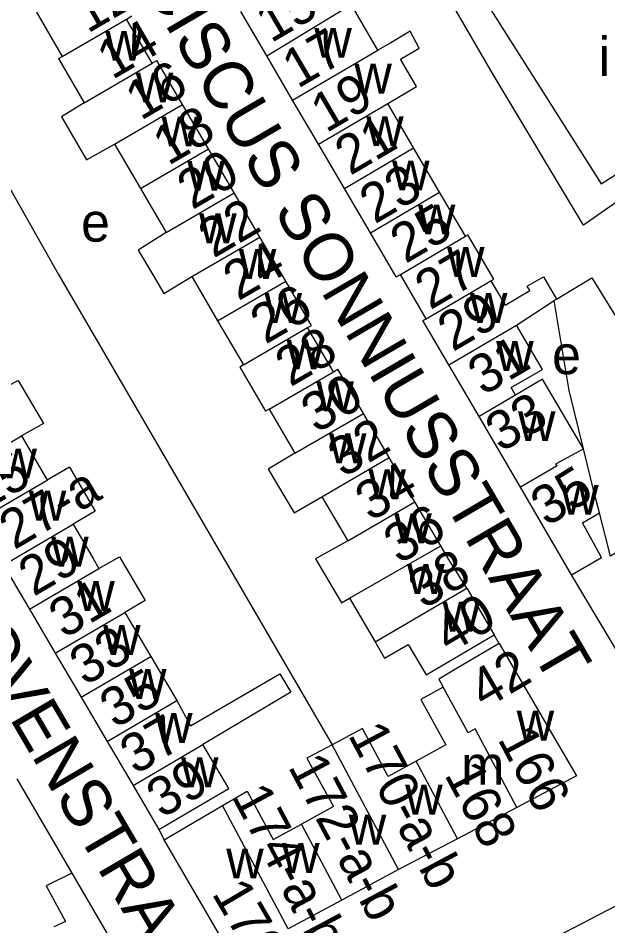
# Model space of a CAD drawing. Extents: x 161141 to 163125, y 381621 to 383200.
# Drawn here: x 162292.3 to 162353, y 382712.2 to 382805.6 of the extents above; entities that cross this region are included whole.
import ezdxf

# ---------------------------------------------------------------- set-up
doc = ezdxf.new("R2010")
doc.units = 0
for name, color, linetype in [('BLT_Basislijn', 7, 'Continuous'), ('BLT_Bebouwing', 7, 'Continuous'), ('BLT_Centroide', 7, 'Continuous'), ('BLT_Huisnummer', 7, 'Continuous'), ('BLT_Huisnummer_ tussenligend', 7, 'Continuous'), ('BLT_Huisnummer_reeks', 7, 'Continuous'), ('BLT_Onderverdeling_panden', 7, 'Continuous'), ('BLT_Straatnaam', 7, 'Continuous')]:
    doc.layers.add(name, color=color, linetype=linetype)

msp = doc.modelspace()

# ---------------------------------------------------------------- linework, layer by layer
at = {"layer": 'BLT_Basislijn'}
for p, q in [((162354.766, 382739.119), (162349.271, 382748.299)), ((162341.806, 382741.253), (162341.308, 382742.121)), ((162292.127, 382727.29), (162297.78, 382717.585)), ((162306.757, 382722.081), (162307.301, 382721.037))]:
    msp.add_line(p, q, dxfattribs=at)
for points in [[(162369.736, 382797.761), (162350.514, 382784.327), (162341.181, 382799.827), (162322.621, 382831.848)], [(162279.301, 382808.428), (162279.716, 382807.994), (162287.162, 382795.345), (162288.099, 382793.344), (162291.631, 382787.701), (162296.426, 382779.228), (162324.592, 382730.811)]]:
    msp.add_lwpolyline(points, dxfattribs=at)
at = {"layer": 'BLT_Bebouwing'}
for p, q in [((162294.151, 382806.256), (162296.804, 382801.708)), ((162317.863, 382801.762), (162315.195, 382806.315)), ((162303.403, 382805.55), (162303.951, 382805.868)), ((162306.058, 382801.002), (162303.403, 382805.55)), ((162296.395, 382801.47), (162296.804, 382801.708)), ((162296.395, 382801.47), (162299.049, 382796.923)), ((162320.532, 382797.209), (162317.863, 382801.762)), ((162306.058, 382801.002), (162306.548, 382801.287)), ((162309.202, 382796.74), (162306.548, 382801.287)), ((162311.855, 382792.193), (162309.202, 382796.74)), ((162323.201, 382792.655), (162320.532, 382797.209)), ((162333.001, 382792.285), (162330.333, 382796.838)), ((162302.193, 382792.661), (162304.847, 382788.114)), ((162314.509, 382787.645), (162311.855, 382792.193)), ((162325.869, 382788.102), (162323.201, 382792.655)), ((162335.67, 382787.732), (162333.001, 382792.285)), ((162304.847, 382788.114), (162307.501, 382783.567)), ((162317.162, 382783.098), (162314.509, 382787.645)), ((162328.538, 382783.549), (162325.869, 382788.102)), ((162338.339, 382783.179), (162335.67, 382787.732)), ((162319.816, 382778.551), (162317.162, 382783.098)), ((162331.207, 382778.995), (162328.538, 382783.549)), ((162338.339, 382783.179), (162338.586, 382783.324)), ((162341.255, 382778.77), (162338.586, 382783.324)), ((162310.154, 382779.02), (162312.808, 382774.472)), ((162331.207, 382778.995), (162331.631, 382779.244)), ((162334.3, 382774.691), (162331.631, 382779.244)), ((162322.47, 382774.003), (162319.816, 382778.551)), ((162340.935, 382778.582), (162341.255, 382778.77)), ((162343.603, 382774.029), (162347.486, 382776.556)), ((162312.808, 382774.472), (162315.462, 382769.925)), ((162333.954, 382774.488), (162334.3, 382774.691)), ((162336.623, 382769.935), (162333.954, 382774.488)), ((162322.077, 382773.774), (162322.47, 382774.003)), ((162324.731, 382769.228), (162322.077, 382773.774)), ((162315.462, 382769.925), (162315.075, 382769.7)), ((162315.075, 382769.7), (162317.728, 382765.152)), ((162339.735, 382764.624), (162336.623, 382769.935)), ((162324.731, 382769.228), (162325.173, 382769.485)), ((162327.827, 382764.938), (162325.173, 382769.485)), ((162343.501, 382766.832), (162343.057, 382767.589)), ((162318.12, 382765.38), (162317.728, 382765.152)), ((162318.12, 382765.38), (162320.774, 382760.833)), ((162330.481, 382760.391), (162327.827, 382764.938)), ((162344.006, 382757.337), (162339.735, 382764.624)), ((162292.606, 382762.621), (162295.256, 382758.069)), ((162333.135, 382755.843), (162330.481, 382760.391)), ((162297.532, 382759.397), (162295.256, 382758.069)), ((162297.532, 382759.397), (162300.195, 382754.855)), ((162349.271, 382748.299), (162344.006, 382757.337)), ((162323.542, 382756.353), (162326.203, 382751.809)), ((162335.789, 382751.296), (162333.135, 382755.843)), ((162300.195, 382754.855), (162297.922, 382753.525)), ((162290.736, 382749.323), (162293.407, 382744.782)), ((162338.487, 382746.939), (162341.308, 382742.121)), ((162293.407, 382744.782), (162296.077, 382740.241)), ((162303.254, 382744.438), (162305.93, 382739.9)), ((162341.806, 382741.253), (162347.536, 382731.431)), ((162296.077, 382740.241), (162298.748, 382735.7)), ((162305.93, 382739.9), (162308.606, 382735.363)), ((162298.748, 382735.7), (162301.418, 382731.159)), ((162301.418, 382731.159), (162304.089, 382726.618)), ((162304.089, 382726.618), (162306.757, 382722.081)), ((162343.623, 382724.345), (162337.534, 382721.122)), ((162314.379, 382708.865), (162307.301, 382721.037)), ((162337.534, 382721.122), (162331.435, 382717.959)), ((162297.78, 382717.585), (162303.01, 382708.659)), ((162331.435, 382717.959), (162325.601, 382714.806)), ((162325.601, 382714.806), (162320.055, 382711.869)), ((162353.88, 382714.236), (162347.655, 382711.012))]:
    msp.add_line(p, q, dxfattribs=at)
for points in [[(162334.783, 382816.271), (162352.312, 382788.585), (162381.031, 382806.892), (162388.22, 382805.257), (162394.404, 382832.576), (162398.029, 382848.406)], [(162329.319, 382802.352), (162326.583, 382807.022), (162326.365, 382806.894)], [(162330.333, 382796.838), (162333.286, 382798.589), (162331.628, 382801.435), (162333.557, 382802.566), (162332.645, 382804.294), (162330.637, 382803.117), (162329.319, 382802.352)], [(162299.049, 382796.923), (162296.711, 382795.493), (162299.309, 382791.039), (162302.193, 382792.661)], [(162307.501, 382783.567), (162304.629, 382781.761), (162306.184, 382779.12), (162307.266, 382777.282), (162310.154, 382779.02)], [(162340.935, 382778.582), (162342.42, 382776.078), (162344.973, 382777.589), (162344.709, 382778.041), (162346.368, 382779.013), (162347.725, 382776.699)], [(162347.725, 382776.699), (162351.373, 382778.883), (162361.717, 382762.136), (162358.057, 382759.876), (162365.318, 382747.892), (162366.401, 382746.082), (162369.334, 382747.836), (162370.859, 382745.286), (162373.426, 382740.995)], [(162350.491, 382761.289), (162349.006, 382767.28), (162347.486, 382776.556)], [(162343.057, 382767.589), (162346.273, 382769.474), (162343.603, 382774.029)], [(162289.956, 382767.174), (162292.248, 382768.342), (162294.853, 382763.889), (162292.606, 382762.621)], [(162350.491, 382761.289), (162346.291, 382768.467), (162343.501, 382766.832)], [(162320.774, 382760.833), (162318.001, 382759.203), (162320.674, 382754.703), (162323.542, 382756.353)], [(162349.271, 382748.299), (162352.361, 382750.11), (162350.411, 382753.678), (162352.133, 382754.712)], [(162358.6, 382747.392), (162356.548, 382752.212), (162353.265, 382750.246), (162352.133, 382754.712)], [(162297.922, 382753.525), (162299.974, 382750), (162300.578, 382748.976)], [(162326.203, 382751.809), (162322.903, 382749.946), (162325.568, 382745.437), (162326.391, 382745.924)], [(162338.487, 382746.939), (162336.545, 382750), (162335.789, 382751.296)], [(162300.578, 382748.976), (162302.707, 382750.18), (162305.345, 382745.681), (162303.254, 382744.438)], [(162326.391, 382745.924), (162329.021, 382741.4)], [(162329.021, 382741.4), (162330.001, 382739.714), (162332.451, 382741.138), (162334.281, 382738.012), (162341.308, 382742.121)], [(162341.806, 382741.253), (162337.492, 382738.692), (162335.582, 382737.558), (162336.034, 382736.735)], [(162308.606, 382735.363), (162310.024, 382732.754), (162319.223, 382738.132), (162320.333, 382736.234), (162311.282, 382730.825)], [(162336.034, 382736.735), (162333.734, 382735.474), (162336.3, 382730.793), (162333.269, 382729.131)], [(162333.269, 382729.131), (162330.358, 382727.536), (162327.726, 382732.479), (162324.592, 382730.811)], [(162347.536, 382731.431), (162349.794, 382727.612), (162343.623, 382724.345)], [(162306.757, 382722.081), (162311.068, 382724.616), (162313.946, 382726.308), (162311.282, 382730.825)], [(162324.592, 382730.811), (162322.01, 382729.437), (162324.739, 382724.457), (162321.429, 382722.643)], [(162313.303, 382724.551), (162315.862, 382726.049), (162318.523, 382721.051), (162321.429, 382722.643)], [(162307.301, 382721.037), (162313.303, 382724.551)], [(162297.78, 382717.585), (162295.137, 382716.279), (162297.114, 382712.596), (162295.939, 382712.049)]]:
    msp.add_lwpolyline(points, dxfattribs=at)
at = {"layer": 'BLT_Onderverdeling_panden'}
for p, q in [((162317.863, 382801.762), (162326.365, 382806.894)), ((162296.804, 382801.708), (162303.403, 382805.55)), ((162320.532, 382797.209), (162329.319, 382802.352)), ((162299.049, 382796.923), (162306.058, 382801.002)), ((162302.193, 382792.661), (162309.202, 382796.74)), ((162323.201, 382792.655), (162330.333, 382796.838)), ((162304.847, 382788.114), (162311.855, 382792.193)), ((162325.869, 382788.102), (162333.001, 382792.285)), ((162307.501, 382783.567), (162314.509, 382787.645)), ((162328.538, 382783.549), (162335.67, 382787.732)), ((162310.154, 382779.02), (162317.162, 382783.098)), ((162331.631, 382779.244), (162338.339, 382783.179)), ((162312.808, 382774.472), (162319.816, 382778.551)), ((162334.3, 382774.691), (162340.935, 382778.582)), ((162347.725, 382776.699), (162347.486, 382776.556)), ((162315.462, 382769.925), (162322.077, 382773.774)), ((162336.623, 382769.935), (162343.603, 382774.029)), ((162318.12, 382765.38), (162324.731, 382769.228)), ((162343.501, 382766.832), (162339.735, 382764.624)), ((162320.774, 382760.833), (162327.827, 382764.938)), ((162285.399, 382758.407), (162292.606, 382762.621)), ((162323.542, 382756.353), (162330.481, 382760.391)), ((162347.771, 382759.545), (162344.006, 382757.337)), ((162288.537, 382754.14), (162295.256, 382758.069)), ((162326.203, 382751.809), (162333.135, 382755.843)), ((162291.187, 382749.587), (162297.922, 382753.525)), ((162326.391, 382745.924), (162335.789, 382751.296)), ((162293.407, 382744.782), (162300.578, 382748.976)), ((162329.021, 382741.4), (162338.487, 382746.939)), ((162296.077, 382740.241), (162303.254, 382744.438)), ((162298.748, 382735.7), (162305.93, 382739.9)), ((162301.418, 382731.159), (162308.606, 382735.363)), ((162304.089, 382726.618), (162311.282, 382730.825)), ((162331.435, 382717.959), (162324.592, 382730.811)), ((162337.534, 382721.122), (162333.269, 382729.131)), ((162320.055, 382711.869), (162313.303, 382724.551)), ((162325.601, 382714.806), (162321.429, 382722.643))]:
    msp.add_line(p, q, dxfattribs=at)
for points in [[(162347.771, 382759.545), (162347.645, 382759.744), (162350.491, 382761.289)], [(162352.133, 382754.712), (162351.602, 382756.808), (162350.491, 382761.289)], [(162343.623, 382724.345), (162339.331, 382732.454), (162338.6, 382732.053), (162336.034, 382736.735)]]:
    msp.add_lwpolyline(points, dxfattribs=at)

# ---------------------------------------------------------------- texts
at = {"layer": 'BLT_Centroide'}
for s, p in [('w', (162301.227, 382801.25)), ('w', (162322.766, 382801.562)), ('i', (162352.051, 382799.688)), ('w', (162326.891, 382797.875)), ('w', (162304.367, 382796.969)), ('w', (162307.023, 382792.438)), ('w', (162328.102, 382792.469)), ('w', (162309.68, 382787.875)), ('w', (162330.773, 382787.906)), ('w', (162333.438, 382783.375)), ('e', (162298.739, 382782.625)), ('w', (162310.898, 382782.469)), ('w', (162314.984, 382778.781)), ('w', (162336.438, 382779)), ('w', (162317.633, 382774.25)), ('w', (162338.781, 382774.25)), ('w', (162319.906, 382769.469)), ('w', (162341.5, 382769.312)), ('e', (162347.263, 382768.977)), ('w', (162322.977, 382765.156)), ('w', (162343.75, 382762.094)), ('w', (162324.273, 382759.812)), ('w', (162290.328, 382758.25)), ('w', (162328.336, 382756.094)), ('w', (162348.188, 382754.5)), ('w', (162293.344, 382753.906)), ('w', (162331, 382751.562)), ('w', (162295.648, 382749.156)), ('w', (162332.328, 382746.344)), ('w', (162298.336, 382744.594)), ('w', (162335.977, 382742.469)), ('w', (162301, 382740.062)), ('w', (162303.672, 382735.531)), ('w', (162306.352, 382731)), ('w', (162343.609, 382731.25)), ('w', (162309.023, 382726.438)), ('m', (162337.891, 382726.703)), ('w', (162332.125, 382723.625)), ('w', (162326.312, 382720.531)), ('w', (162313.688, 382717.047)), ('w', (162319.438, 382717.609))]:
    msp.add_text(s, height=4, dxfattribs=at).set_placement(p)
at = {"layer": 'BLT_Huisnummer'}
for s, rotation, p in [('14', 30.19749, (162301.945, 382799.25)), ('17', 30.39454, (162321.042, 382798.333)), ('18', 30.20019, (162307.703, 382790.395)), ('21', 30.39518, (162326.457, 382789.381)), ('22', 30.19425, (162312.376, 382780.866)), ('25', 30.39865, (162332.155, 382780.307)), ('26', 30.19921, (162317.728, 382772.001)), ('29', 30.39473, (162337.029, 382771.229)), ('30', 30.19675, (162322.972, 382762.828)), ('33', 30.37171, (162341.982, 382760.869)), ('25', 30.31741, (162288.715, 382754.806)), ('34', 30.19419, (162328.546, 382753.743)), ('35', 31.95056, (162346.723, 382753.21)), ('29', 30.31582, (162293.845, 382746.03)), ('40', 30.31291, (162336.658, 382740.135)), ('33', 30.31754, (162299.121, 382736.819)), ('39', 30.45683, (162307.051, 382723.172)), ('176', 300.31471, (162312.146, 382715.503))]:
    msp.add_text(s, height=4, rotation=rotation, dxfattribs=at).set_placement(p)
at = {"layer": 'BLT_Huisnummer_ tussenligend'}
for s, rotation, p in [('12', 30.19734, (162299.408, 382804.021)), ('16', 30.19749, (162304.873, 382795.042)), ('19', 30.39454, (162323.976, 382793.762)), ('20', 30.20019, (162310.189, 382785.854)), ('23', 30.39518, (162328.995, 382784.394)), ('24', 30.19425, (162314.925, 382776.466)), ('27', 30.39865, (162334.704, 382775.541)), ('28', 30.19921, (162320.295, 382767.612)), ('31', 30.39473, (162340.166, 382766.702)), ('32', 30.19675, (162325.726, 382758.259)), ('36', 30.19419, (162331.473, 382749.352)), ('38', 30.1974, (162334.014, 382744.722)), ('31', 30.31582, (162296.982, 382741.686)), ('35', 30.31754, (162302.23, 382732.426)), ('37', 30.45683, (162304.318, 382727.665)), ('168', 298.0361, (162336.113, 382727.742))]:
    msp.add_text(s, height=4, rotation=rotation, dxfattribs=at).set_placement(p)
at = {"layer": 'BLT_Huisnummer_reeks'}
for s, rotation, p in [('15-a-b', 30.39454, (162318.307, 382803.032)), ('27-a', 30.31741, (162291.851, 382750.839)), ('42', 30.31291, (162340.269, 382734.424)), ('170-a-b', 298.03863, (162326.192, 382731.831)), ('166', 298.0361, (162341.595, 382731.41)), ('172-a-b', 298.03863, (162320.008, 382728.57)), ('174-a-b', 298.03863, (162314.229, 382725.464))]:
    msp.add_text(s, height=4, rotation=rotation, dxfattribs=at).set_placement(p)
at = {"layer": 'BLT_Straatnaam'}
for s, rotation, p in [('FRANCISCUS SONNIUSSTRAAT', 300.26636, (162295.666, 382825.024)), ('JOHANNES VAN EINDHOVENSTRAAT', 300.36999, (162248.668, 382806.323))]:
    msp.add_text(s, height=5, rotation=rotation, dxfattribs=at).set_placement(p)

doc.saveas('drawing.dxf')
